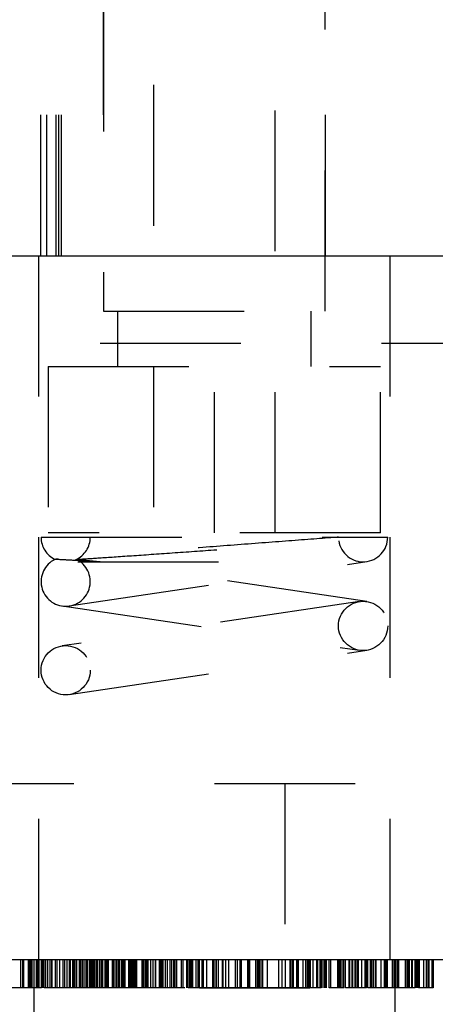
# Model space of a CAD drawing. Header units: inches. Extents: x 1880 to 2363, y -453 to -54.
# Tile 427 of 656: x 1903.889 to 1904.185, y -151.01 to -150.311. Entities that reach past the tile are written whole.
import ezdxf

# ---------------------------------------------------------------- set-up
doc = ezdxf.new("R2010")
doc.units = ezdxf.units.IN
doc.header["$LTSCALE"] = 0.5
doc.header["$MEASUREMENT"] = 0
doc.linetypes.add('HIDDEN', pattern=[0.225, 0.15, -0.075])
doc.layers.add('SID-M-H', color=4, linetype='HIDDEN')
doc.layers.add('SID-M-S', color=105, linetype='Continuous')

msp = doc.modelspace()

# ---------------------------------------------------------------- linework, layer by layer
at = {"layer": 'SID-M-H'}
for p, q in [((1903.90421, -150.4782), (1903.90421, -149.4782)), ((1903.90863, -150.4782), (1903.90863, -149.4782)), ((1903.91517, -150.4782), (1903.91517, -149.4782)), ((1903.91711, -150.4782), (1903.91711, -149.4782)), ((1903.91904, -150.4782), (1903.91904, -149.4782)), ((1903.94867, -149.4782), (1903.94867, -150.4782)), ((1904.10667, -150.4782), (1904.10667, -149.4782)), ((1903.94893, -149.49001), (1903.94893, -150.51757)), ((1904.10641, -150.51757), (1904.10641, -149.49001)), ((1903.98436, -149.55694), (1903.98436, -150.67505)), ((1904.07097, -150.67505), (1904.07097, -149.55694)), ((1903.90267, -150.4782), (1903.90267, -150.9782)), ((1904.15267, -150.9782), (1904.15267, -150.4782)), ((1903.94893, -150.51757), (1904.10641, -150.51757)), ((1903.95877, -150.51757), (1903.95877, -150.55694)), ((1904.09656, -150.55694), (1904.09656, -150.51757)), ((1906.84642, -150.5407), (1903.54642, -150.5407)), ((1903.90956, -150.55694), (1904.14578, -150.55694)), ((1903.90956, -150.55694), (1903.90956, -150.67505)), ((1904.02767, -150.67505), (1904.02767, -150.55694)), ((1904.14578, -150.67505), (1904.14578, -150.55694)), ((1903.90442, -150.6782), (1904.11592, -150.6782)), ((1904.14578, -150.67505), (1903.90956, -150.67505)), ((1903.92449, -150.72701), (1904.13599, -150.69551)), ((1903.93049, -150.6957), (1904.13342, -150.6957)), ((1904.13599, -150.72389), (1903.94133, -150.6949)), ((1904.13084, -150.72389), (1903.91934, -150.75539)), ((1903.91934, -150.72701), (1904.13084, -150.75851)), ((1903.92449, -150.79001), (1904.13599, -150.75851)), ((1903.82767, -150.8532), (1905.82767, -150.8532)), ((1904.07767, -150.8532), (1904.07767, -150.9782)), ((1903.8901, -150.9982), (1903.8901, -150.9782)), ((1903.8914, -150.9982), (1903.8914, -150.9782)), ((1903.89207, -150.9982), (1903.89207, -150.9782)), ((1903.89222, -150.9982), (1903.89222, -150.9782)), ((1903.89546, -150.9982), (1903.89546, -150.9782)), ((1903.89553, -150.9982), (1903.89553, -150.9782)), ((1903.89636, -150.9982), (1903.89636, -150.9782)), ((1903.89703, -150.9982), (1903.89703, -150.9782)), ((1903.89818, -150.9982), (1903.89818, -150.9782)), ((1903.89917, -150.9782), (1903.89917, -153.2282)), ((1903.89959, -150.9982), (1903.89959, -150.9782)), ((1903.90107, -150.9982), (1903.90107, -150.9782)), ((1903.90161, -150.9982), (1903.90161, -150.9782)), ((1903.90166, -150.9982), (1903.90166, -150.9782)), ((1903.90181, -150.9982), (1903.90181, -150.9782)), ((1903.9019, -150.9982), (1903.9019, -150.9782)), ((1903.902, -150.9982), (1903.902, -150.9782)), ((1903.9028, -150.9982), (1903.9028, -150.9782)), ((1903.90305, -150.9982), (1903.90305, -150.9782)), ((1903.90474, -150.9982), (1903.90474, -150.9782)), ((1903.90483, -150.9982), (1903.90483, -150.9782)), ((1903.90519, -150.9982), (1903.90519, -150.9782)), ((1903.90561, -150.9982), (1903.90561, -150.9782)), ((1903.90568, -150.9982), (1903.90568, -150.9782)), ((1903.90637, -150.9982), (1903.90637, -150.9782)), ((1903.90665, -150.9982), (1903.90665, -150.9782)), ((1903.9077, -150.9982), (1903.9077, -150.9782)), ((1903.90923, -150.9982), (1903.90923, -150.9782)), ((1903.91087, -150.9982), (1903.91087, -150.9782)), ((1903.91203, -150.9982), (1903.91203, -150.9782)), ((1903.9123, -150.9982), (1903.9123, -150.9782)), ((1903.91459, -150.9982), (1903.91459, -150.9782)), ((1903.91466, -150.9982), (1903.91466, -150.9782)), ((1903.91575, -150.9982), (1903.91575, -150.9782)), ((1903.91767, -150.9982), (1903.91767, -150.9782)), ((1903.91778, -150.9982), (1903.91778, -150.9782)), ((1903.9201, -150.9982), (1903.9201, -150.9782)), ((1903.92126, -150.9982), (1903.92126, -150.9782)), ((1903.92295, -150.9982), (1903.92295, -150.9782)), ((1903.92472, -150.9982), (1903.92472, -150.9782)), ((1903.92534, -150.9982), (1903.92534, -150.9782)), ((1903.92703, -150.9982), (1903.92703, -150.9782)), ((1903.92742, -150.9982), (1903.92742, -150.9782)), ((1903.92818, -150.9982), (1903.92818, -150.9782)), ((1903.92934, -150.9982), (1903.92934, -150.9782)), ((1903.92981, -150.9982), (1903.92981, -150.9782)), ((1903.93164, -150.9982), (1903.93164, -150.9782)), ((1903.9328, -150.9982), (1903.9328, -150.9782)), ((1903.93395, -150.9982), (1903.93395, -150.9782)), ((1903.9351, -150.9982), (1903.9351, -150.9782)), ((1903.93657, -150.9982), (1903.93657, -150.9782)), ((1903.93669, -150.9982), (1903.93669, -150.9782)), ((1903.93741, -150.9982), (1903.93741, -150.9782)), ((1903.93776, -150.9982), (1903.93776, -150.9782)), ((1903.93914, -150.9982), (1903.93914, -150.9782)), ((1903.93972, -150.9982), (1903.93972, -150.9782)), ((1903.94087, -150.9982), (1903.94087, -150.9782)), ((1903.94182, -150.9982), (1903.94182, -150.9782)), ((1903.94203, -150.9982), (1903.94203, -150.9782)), ((1903.94275, -150.9982), (1903.94275, -150.9782)), ((1903.94392, -150.9982), (1903.94392, -150.9782)), ((1903.94427, -150.9982), (1903.94427, -150.9782)), ((1903.94434, -150.9982), (1903.94434, -150.9782)), ((1903.94475, -150.9982), (1903.94475, -150.9782)), ((1903.94623, -150.9982), (1903.94623, -150.9782)), ((1903.9463, -150.9982), (1903.9463, -150.9782)), ((1903.94738, -150.9982), (1903.94738, -150.9782)), ((1903.94776, -150.9982), (1903.94776, -150.9782)), ((1903.94845, -150.9982), (1903.94845, -150.9782)), ((1903.9501, -150.9982), (1903.9501, -150.9782)), ((1903.95036, -150.9982), (1903.95036, -150.9782)), ((1903.95108, -150.9982), (1903.95108, -150.9782)), ((1903.95126, -150.9982), (1903.95126, -150.9782)), ((1903.95184, -150.9982), (1903.95184, -150.9782)), ((1903.95194, -150.9982), (1903.95194, -150.9782)), ((1903.95205, -150.9982), (1903.95205, -150.9782)), ((1903.95238, -150.9982), (1903.95238, -150.9782)), ((1903.95241, -150.9982), (1903.95241, -150.9782)), ((1903.95513, -150.9982), (1903.95513, -150.9782)), ((1903.95553, -150.9982), (1903.95553, -150.9782)), ((1903.95587, -150.9982), (1903.95587, -150.9782)), ((1903.95701, -150.9982), (1903.95701, -150.9782)), ((1903.95714, -150.9982), (1903.95714, -150.9782)), ((1903.95818, -150.9982), (1903.95818, -150.9782)), ((1903.95828, -150.9982), (1903.95828, -150.9782)), ((1903.95943, -150.9982), (1903.95943, -150.9782)), ((1903.9597, -150.9982), (1903.9597, -150.9782)), ((1903.96049, -150.9982), (1903.96049, -150.9782)), ((1903.96049, -150.9982), (1903.96049, -150.9782)), ((1903.96195, -150.9982), (1903.96195, -150.9782)), ((1903.96269, -150.9982), (1903.96269, -150.9782)), ((1903.96287, -150.9982), (1903.96287, -150.9782)), ((1903.96307, -150.9982), (1903.96307, -150.9782)), ((1903.96339, -150.9982), (1903.96339, -150.9782)), ((1903.96374, -150.9982), (1903.96374, -150.9782)), ((1903.9639, -150.9982), (1903.9639, -150.9782)), ((1903.96411, -150.9982), (1903.96411, -150.9782)), ((1903.96421, -150.9982), (1903.96421, -150.9782)), ((1903.9668, -150.9982), (1903.9668, -150.9782)), ((1903.96741, -150.9982), (1903.96741, -150.9782)), ((1903.96821, -150.9982), (1903.96821, -150.9782)), ((1903.96855, -150.9982), (1903.96855, -150.9782)), ((1903.96915, -150.9982), (1903.96915, -150.9782)), ((1903.96949, -150.9982), (1903.96949, -150.9782)), ((1903.96988, -150.9982), (1903.96988, -150.9782)), ((1903.96995, -150.9982), (1903.96995, -150.9782)), ((1903.97087, -150.9982), (1903.97087, -150.9782)), ((1903.97109, -150.9982), (1903.97109, -150.9782)), ((1903.97138, -150.9982), (1903.97138, -150.9782)), ((1903.9717, -150.9982), (1903.9717, -150.9782)), ((1903.97203, -150.9982), (1903.97203, -150.9782)), ((1903.97228, -150.9982), (1903.97228, -150.9782)), ((1903.97255, -150.9982), (1903.97255, -150.9782)), ((1903.97621, -150.9982), (1903.97621, -150.9782)), ((1903.97623, -150.9982), (1903.97623, -150.9782)), ((1903.9769, -150.9982), (1903.9769, -150.9782)), ((1903.9778, -150.9982), (1903.9778, -150.9782)), ((1903.97895, -150.9982), (1903.97895, -150.9782)), ((1903.979, -150.9982), (1903.979, -150.9782)), ((1903.97973, -150.9982), (1903.97973, -150.9782)), ((1903.9801, -150.9982), (1903.9801, -150.9782)), ((1903.9805, -150.9982), (1903.9805, -150.9782)), ((1903.98241, -150.9982), (1903.98241, -150.9782)), ((1903.98402, -150.9982), (1903.98402, -150.9782)), ((1903.98587, -150.9982), (1903.98587, -150.9782)), ((1903.98611, -150.9982), (1903.98611, -150.9782)), ((1903.98865, -150.9982), (1903.98865, -150.9782)), ((1903.98896, -150.9982), (1903.98896, -150.9782)), ((1903.98934, -150.9982), (1903.98934, -150.9782)), ((1903.98991, -150.9982), (1903.98991, -150.9782)), ((1903.99049, -150.9982), (1903.99049, -150.9782)), ((1903.99118, -150.9982), (1903.99118, -150.9782)), ((1903.9928, -150.9982), (1903.9928, -150.9782)), ((1903.99429, -150.9982), (1903.99429, -150.9782)), ((1903.99626, -150.9982), (1903.99626, -150.9782)), ((1903.99741, -150.9982), (1903.99741, -150.9782)), ((1903.99882, -150.9982), (1903.99882, -150.9782)), ((1903.99972, -150.9982), (1903.99972, -150.9782)), ((1904.00087, -150.9982), (1904.00087, -150.9782)), ((1904.00434, -150.9982), (1904.00434, -150.9782)), ((1904.00543, -150.9982), (1904.00543, -150.9782)), ((1904.00547, -150.9982), (1904.00547, -150.9782)), ((1904.00807, -150.9982), (1904.00807, -150.9782)), ((1904.00895, -150.9982), (1904.00895, -150.9782)), ((1904.0101, -150.9982), (1904.0101, -150.9782)), ((1904.01059, -150.9982), (1904.01059, -150.9782)), ((1904.01126, -150.9982), (1904.01126, -150.9782)), ((1904.01152, -150.9982), (1904.01152, -150.9782)), ((1904.01241, -150.9982), (1904.01241, -150.9782)), ((1904.0148, -150.9982), (1904.0148, -150.9782)), ((1904.01615, -150.9982), (1904.01615, -150.9782)), ((1904.01703, -150.9982), (1904.01703, -150.9782)), ((1904.01897, -150.9982), (1904.01897, -150.9782)), ((1904.01991, -150.9982), (1904.01991, -150.9782)), ((1904.01998, -150.9982), (1904.01998, -150.9782)), ((1904.02235, -150.9982), (1904.02235, -150.9782)), ((1904.02646, -150.9982), (1904.02646, -150.9782)), ((1904.02741, -150.9982), (1904.02741, -150.9782)), ((1904.02889, -150.9982), (1904.02889, -150.9782)), ((1904.02896, -150.9982), (1904.02896, -150.9782)), ((1904.02929, -150.9982), (1904.02929, -150.9782)), ((1904.03071, -150.9982), (1904.03071, -150.9782)), ((1904.03344, -150.9982), (1904.03344, -150.9782)), ((1904.03382, -150.9982), (1904.03382, -150.9782)), ((1904.03556, -150.9782), (1904.03556, -150.9982)), ((1904.0379, -150.9982), (1904.0379, -150.9782)), ((1904.04274, -150.9982), (1904.04274, -150.9782)), ((1904.04402, -150.9982), (1904.04402, -150.9782)), ((1904.04605, -150.9982), (1904.04605, -150.9782)), ((1904.04613, -150.9982), (1904.04613, -150.9782)), ((1904.04694, -150.9982), (1904.04694, -150.9782)), ((1904.05141, -150.9982), (1904.05141, -150.9782)), ((1904.05204, -150.9982), (1904.05204, -150.9782)), ((1904.0528, -150.9982), (1904.0528, -150.9782)), ((1904.05709, -150.9982), (1904.05709, -150.9782)), ((1904.05736, -150.9982), (1904.05736, -150.9782)), ((1904.05857, -150.9982), (1904.05857, -150.9782)), ((1904.05898, -150.9982), (1904.05898, -150.9782)), ((1904.05968, -150.9982), (1904.05968, -150.9782)), ((1904.05972, -150.9982), (1904.05972, -150.9782)), ((1904.06087, -150.9982), (1904.06087, -150.9782)), ((1904.06093, -150.9982), (1904.06093, -150.9782)), ((1904.06203, -150.9982), (1904.06203, -150.9782)), ((1904.06209, -150.9982), (1904.06209, -150.9782)), ((1904.06549, -150.9982), (1904.06549, -150.9782)), ((1904.07357, -150.9982), (1904.07357, -150.9782)), ((1904.07598, -150.9982), (1904.07598, -150.9782)), ((1904.07818, -150.9982), (1904.07818, -150.9782)), ((1904.08164, -150.9982), (1904.08164, -150.9782)), ((1904.08238, -150.9982), (1904.08238, -150.9782)), ((1904.08313, -150.9782), (1904.08313, -150.9982)), ((1904.08385, -150.9982), (1904.08385, -150.9782)), ((1904.08626, -150.9982), (1904.08626, -150.9782)), ((1904.08667, -150.9982), (1904.08667, -150.9782)), ((1904.08693, -150.9982), (1904.08693, -150.9782)), ((1904.08741, -150.9982), (1904.08741, -150.9782)), ((1904.09087, -150.9982), (1904.09087, -150.9782)), ((1904.09269, -150.9982), (1904.09269, -150.9782)), ((1904.09378, -150.9982), (1904.09378, -150.9782)), ((1904.09459, -150.9982), (1904.09459, -150.9782)), ((1904.09549, -150.9982), (1904.09549, -150.9782)), ((1904.09607, -150.9982), (1904.09607, -150.9782)), ((1904.0978, -150.9982), (1904.0978, -150.9782)), ((1904.10045, -150.9982), (1904.10045, -150.9782)), ((1904.10126, -150.9982), (1904.10126, -150.9782)), ((1904.10284, -150.9982), (1904.10284, -150.9782)), ((1904.10357, -150.9982), (1904.10357, -150.9782)), ((1904.10428, -150.9982), (1904.10428, -150.9782)), ((1904.10573, -150.9982), (1904.10573, -150.9782)), ((1904.10587, -150.9982), (1904.10587, -150.9782)), ((1904.10688, -150.9982), (1904.10688, -150.9782)), ((1904.10728, -150.9982), (1904.10728, -150.9782)), ((1904.10934, -150.9982), (1904.10934, -150.9782)), ((1904.11049, -150.9982), (1904.11049, -150.9782)), ((1904.11551, -150.9982), (1904.11551, -150.9782)), ((1904.11626, -150.9982), (1904.11626, -150.9782)), ((1904.11675, -150.9982), (1904.11675, -150.9782)), ((1904.11741, -150.9982), (1904.11741, -150.9782)), ((1904.11857, -150.9982), (1904.11857, -150.9782)), ((1904.11972, -150.9982), (1904.11972, -150.9782)), ((1904.12087, -150.9982), (1904.12087, -150.9782)), ((1904.12344, -150.9982), (1904.12344, -150.9782)), ((1904.12392, -150.9982), (1904.12392, -150.9782)), ((1904.12399, -150.9982), (1904.12399, -150.9782)), ((1904.12563, -150.9982), (1904.12563, -150.9782)), ((1904.1262, -150.9982), (1904.1262, -150.9782)), ((1904.1278, -150.9982), (1904.1278, -150.9782)), ((1904.12805, -150.9982), (1904.12805, -150.9782)), ((1904.12837, -150.9982), (1904.12837, -150.9782)), ((1904.12953, -150.9982), (1904.12953, -150.9782)), ((1904.13007, -150.9982), (1904.13007, -150.9782)), ((1904.13261, -150.9982), (1904.13261, -150.9782)), ((1904.13483, -150.9982), (1904.13483, -150.9782)), ((1904.13587, -150.9982), (1904.13587, -150.9782)), ((1904.13613, -150.9982), (1904.13613, -150.9782)), ((1904.13687, -150.9982), (1904.13687, -150.9782)), ((1904.1388, -150.9982), (1904.1388, -150.9782)), ((1904.13974, -150.9982), (1904.13974, -150.9782)), ((1904.14076, -150.9982), (1904.14076, -150.9782)), ((1904.14218, -150.9982), (1904.14218, -150.9782)), ((1904.14259, -150.9982), (1904.14259, -150.9782)), ((1904.1428, -150.9982), (1904.1428, -150.9782)), ((1904.14624, -150.9982), (1904.14624, -150.9782)), ((1904.14626, -150.9982), (1904.14626, -150.9782)), ((1904.14857, -150.9982), (1904.14857, -150.9782)), ((1904.14948, -150.9982), (1904.14948, -150.9782)), ((1904.15017, -150.9982), (1904.15017, -150.9782)), ((1904.15087, -150.9982), (1904.15087, -150.9782)), ((1904.15434, -150.9982), (1904.15434, -150.9782)), ((1904.15549, -150.9982), (1904.15549, -150.9782)), ((1904.15617, -153.2282), (1904.15617, -150.9782)), ((1904.15664, -150.9982), (1904.15664, -150.9782)), ((1904.15792, -150.9982), (1904.15792, -150.9782)), ((1904.15895, -150.9982), (1904.15895, -150.9782)), ((1904.16357, -150.9982), (1904.16357, -150.9782)), ((1904.16469, -150.9982), (1904.16469, -150.9782)), ((1904.16566, -150.9982), (1904.16566, -150.9782)), ((1904.16587, -150.9982), (1904.16587, -150.9782)), ((1904.16614, -150.9982), (1904.16614, -150.9782)), ((1904.16636, -150.9982), (1904.16636, -150.9782)), ((1904.16818, -150.9982), (1904.16818, -150.9782)), ((1904.16853, -150.9982), (1904.16853, -150.9782)), ((1904.17049, -150.9982), (1904.17049, -150.9782)), ((1904.17066, -150.9982), (1904.17066, -150.9782)), ((1904.17084, -150.9982), (1904.17084, -150.9782)), ((1904.17087, -150.9982), (1904.17087, -150.9782)), ((1904.17164, -150.9982), (1904.17164, -150.9782)), ((1904.17188, -150.9982), (1904.17188, -150.9782)), ((1904.1719, -150.9982), (1904.1719, -150.9782)), ((1904.1719, -150.9982), (1904.1719, -150.9782)), ((1904.1728, -150.9982), (1904.1728, -150.9782)), ((1904.17281, -150.9982), (1904.17281, -150.9782)), ((1904.17296, -150.9982), (1904.17296, -150.9782)), ((1904.17305, -150.9982), (1904.17305, -150.9782)), ((1904.17316, -150.9982), (1904.17316, -150.9782)), ((1904.17348, -150.9982), (1904.17348, -150.9782)), ((1904.17667, -150.9982), (1904.17667, -150.9782)), ((1904.17857, -150.9982), (1904.17857, -150.9782)), ((1904.17972, -150.9982), (1904.17972, -150.9782)), ((1904.1804, -150.9982), (1904.1804, -150.9782)), ((1904.1826, -150.9982), (1904.1826, -150.9782)), ((1904.1836, -150.9982), (1904.1836, -150.9782)), ((1903.90483, -150.9982), (1903.81624, -150.9982)), ((1904.00654, -150.9982), (1903.90483, -150.9982)), ((1904.03071, -150.9982), (1904.02239, -150.9982)), ((1904.12003, -150.9982), (1904.10934, -150.9982)), ((1904.17049, -150.9982), (1904.13672, -150.9982))]:
    msp.add_line(p, q, dxfattribs=at)
for centre in [(1904.13342, -150.7412), (1903.92192, -150.7727)]:
    msp.add_circle(centre, 0.0175, dxfattribs=at)
for centre, start, end in [((1903.92192, -150.6782), 180, 244.1949), ((1903.92192, -150.6782), 294.60211, 0), ((1904.13342, -150.6782), 188.47114, 0), ((1903.92192, -150.7097), 115.84193, 64.15807)]:
    msp.add_arc(centre, 0.0175, start, end, dxfattribs=at)
for points, knots in [([(1904.11592, -150.6782), (1904.1147, -150.67829), (1904.10384, -150.6791), (1904.07927, -150.68094), (1904.03957, -150.68395), (1903.99949, -150.68704), (1903.9635, -150.68987), (1903.93556, -150.69213), (1903.91755, -150.69366), (1903.91537, -150.69386), (1903.91429, -150.69395)], [0, 0, 0, 0, 0.01832, 0.163564, 0.30635, 0.44679, 0.585451, 0.723306, 0.862242, 1, 1, 1, 1]), ([(1904.11592, -150.6782), (1904.1221, -150.6782), (1904.13675, -150.6782), (1904.14879, -150.6782), (1904.15029, -150.6782), (1904.15092, -150.6782)], [0, 0, 0, 0, 0.298387, 0.706816, 1, 1, 1, 1]), ([(1903.92954, -150.69395), (1903.92964, -150.69395), (1903.93008, -150.69392), (1903.93731, -150.69345), (1903.95663, -150.69216), (1903.98378, -150.69029), (1904.01511, -150.68809), (1904.04687, -150.68582), (1904.0756, -150.68375), (1904.09841, -150.68208), (1904.11005, -150.68123), (1904.11389, -150.68094), (1904.11505, -150.68086), (1904.11547, -150.68083), (1904.11577, -150.6808), (1904.11594, -150.68079), (1904.11608, -150.68078), (1904.1161, -150.68078), (1904.11611, -150.68078)], [0, 0, 0, 0, 0.0309821, 0.1390962, 0.2504876, 0.3623209, 0.4730784, 0.5820155, 0.6889003, 0.7939871, 0.8989406, 0.9391461, 0.9491777, 0.9666759, 0.9710489, 0.9804409, 0.9899847, 1, 1, 1, 1]), ([(1903.92954, -150.69395), (1903.93055, -150.69405), (1903.93205, -150.6942), (1903.9395, -150.69493), (1903.94361, -150.69533), (1903.94556, -150.69554), (1903.94632, -150.69564), (1903.9465, -150.69568), (1903.94645, -150.6957), (1903.94631, -150.6957), (1903.94607, -150.6957), (1903.94578, -150.69569), (1903.94531, -150.69568), (1903.94413, -150.69562), (1903.9404, -150.69543), (1903.93143, -150.69491), (1903.91971, -150.69425), (1903.9146, -150.69397), (1903.91433, -150.69395), (1903.91429, -150.69395)], [0, 0, 0, 0, 0.237961, 0.355865, 0.413956, 0.44301, 0.457672, 0.46502, 0.468145, 0.471305, 0.47319, 0.475075, 0.477741, 0.48268, 0.498915, 0.563833, 0.736538, 0.955602, 1, 1, 1, 1]), ([(1904.01998, -150.9982), (1904.01643, -150.9982), (1904.01008, -150.9982), (1904.0093, -150.9982), (1904.00895, -150.9982)], [0, 0, 0, 0, 0.559317, 1, 1, 1, 1]), ([(1904.01703, -150.9982), (1904.01795, -150.9982), (1904.01979, -150.9982), (1904.03173, -150.9982), (1904.04561, -150.9982), (1904.05499, -150.9982), (1904.05968, -150.9982)], [0, 0, 0, 0, 0.2790614, 0.5585842, 0.7792365, 1, 1, 1, 1]), ([(1904.05898, -150.9982), (1904.05057, -150.9982), (1904.03555, -150.9982), (1904.02474, -150.9982), (1904.01998, -150.9982)], [0, 0, 0, 0, 0.559617, 1, 1, 1, 1]), ([(1904.10357, -150.9982), (1904.10301, -150.9982), (1904.10191, -150.9982), (1904.09052, -150.9982), (1904.07496, -150.9982), (1904.06431, -150.9982), (1904.05898, -150.9982)], [0, 0, 0, 0, 0.280351, 0.559367, 0.779371, 1, 1, 1, 1]), ([(1904.05968, -150.9982), (1904.06433, -150.9982), (1904.07361, -150.9982), (1904.08501, -150.9982), (1904.09291, -150.9982), (1904.09463, -150.9982), (1904.09549, -150.9982)], [0, 0, 0, 0, 0.280254, 0.559912, 0.779941, 1, 1, 1, 1]), ([(1904.12837, -150.9982), (1904.12727, -150.9982), (1904.12506, -150.9982), (1904.12262, -150.9982), (1904.12112, -150.9982), (1904.12095, -150.9982), (1904.12087, -150.9982)], [0, 0, 0, 0, 0.279581, 0.559143, 0.779575, 1, 1, 1, 1]), ([(1904.13587, -150.9982), (1904.13574, -150.9982), (1904.13548, -150.9982), (1904.13343, -150.9982), (1904.13098, -150.9982), (1904.12924, -150.9982), (1904.12837, -150.9982)], [0, 0, 0, 0, 0.279469, 0.559358, 0.779674, 1, 1, 1, 1]), ([(1904.18323, -150.9982), (1904.18319, -150.9982), (1904.18005, -150.9982), (1904.17641, -150.9982), (1904.17281, -150.9982)], [0, 0, 0, 0, 0.013063, 1, 1, 1, 1])]:
    msp.add_open_spline(points, degree=3, knots=knots, dxfattribs=at)
at = {"layer": 'SID-M-S'}
for p, q in [((1901.92767, -150.4782), (1905.57767, -150.4782)), ((1897.67767, -150.9782), (1910.17767, -150.9782))]:
    msp.add_line(p, q, dxfattribs=at)

doc.saveas('drawing.dxf')
